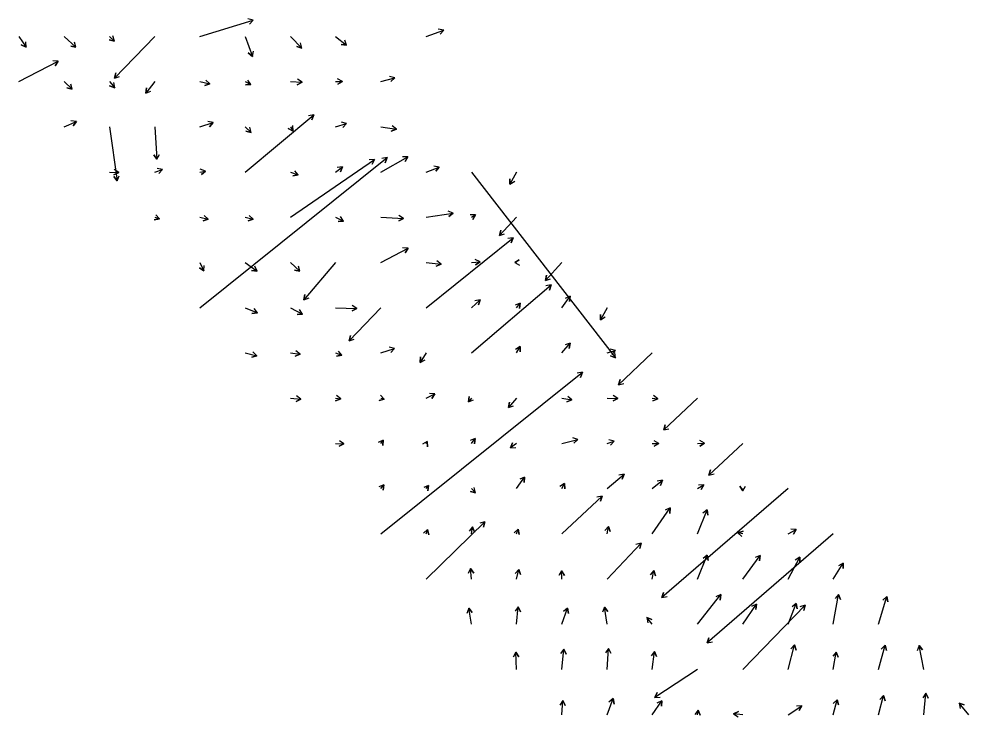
# Model space of a CAD drawing. Extents: x 954385 to 988206, y 1868364 to 1924553.
# Drawn here: x 965257 to 966307, y 1898116 to 1898888 of the extents above; entities that cross this region are included whole.
import ezdxf

# ---------------------------------------------------------------- set-up
doc = ezdxf.new("R2010")
doc.units = 0
doc.layers.add('Slopes', color=7, linetype='Continuous')

msp = doc.modelspace()

# ---------------------------------------------------------------- linework, layer by layer
at = {"layer": 'Slopes'}
for points in [[(965457.1, 1898868.9), (965515.9, 1898886.8), (965511.9, 1898882.5), (965515.9, 1898886.8), (965510.1, 1898888.2)], [(965707.1, 1898868.9), (965726.5, 1898876), (965722.7, 1898871.4), (965726.5, 1898876), (965720.6, 1898877)], [(965257.1, 1898868.9), (965265.1, 1898857.1), (965259.7, 1898859.7), (965265.1, 1898857.1), (965264.7, 1898863.1)], [(965307.1, 1898868.9), (965320.1, 1898856.9), (965314.3, 1898858.2), (965320.1, 1898856.9), (965318.4, 1898862.6)], [(965357.1, 1898868.9), (965362.7, 1898863.7), (965356.8, 1898865.1), (965362.7, 1898863.7), (965361, 1898869.4)], [(965407.1, 1898868.9), (965362.6, 1898822.9), (965364, 1898828.7), (965362.6, 1898822.9), (965368.3, 1898824.5)], [(965507.1, 1898868.9), (965515.1, 1898846.8), (965510.5, 1898850.7), (965515.1, 1898846.8), (965516.2, 1898852.7)], [(965557.1, 1898868.9), (965569.9, 1898856.1), (965564.2, 1898857.6), (965569.9, 1898856.1), (965568.4, 1898861.8)], [(965607.1, 1898868.9), (965619.2, 1898859.1), (965613.3, 1898860), (965619.2, 1898859.1), (965617.1, 1898864.7)], [(965257.1, 1898818.9), (965300.4, 1898841.6), (965297.2, 1898836.5), (965300.4, 1898841.6), (965294.4, 1898841.8)], [(965457.1, 1898818.9), (965468.1, 1898816.4), (965462.4, 1898814.7), (965468.1, 1898816.4), (965463.7, 1898820.5)], [(965507.1, 1898818.9), (965513.5, 1898815.6), (965507.5, 1898815.4), (965513.5, 1898815.6), (965510.2, 1898820.7)], [(965557.1, 1898818.9), (965570, 1898818.2), (965564.7, 1898815.5), (965570, 1898818.2), (965565, 1898821.5)], [(965607.1, 1898818.9), (965614.6, 1898819.2), (965609.5, 1898816), (965614.6, 1898819.2), (965609.3, 1898822)], [(965657.1, 1898818.9), (965672.4, 1898823.1), (965668.2, 1898818.9), (965672.4, 1898823.1), (965666.6, 1898824.6)], [(965307.1, 1898818.9), (965316, 1898810.6), (965310.1, 1898812), (965316, 1898810.6), (965314.3, 1898816.3)], [(965357.1, 1898818.9), (965363, 1898812.2), (965357.3, 1898814.2), (965363, 1898812.2), (965361.8, 1898818.1)], [(965407.1, 1898818.9), (965397.3, 1898806.1), (965398.1, 1898812.1), (965397.3, 1898806.1), (965402.8, 1898808.4)], [(965507.1, 1898718.9), (965583, 1898782.2), (965580.9, 1898776.6), (965583, 1898782.2), (965577.1, 1898781.2)], [(965307.1, 1898768.9), (965320.5, 1898774.8), (965316.9, 1898770), (965320.5, 1898774.8), (965314.5, 1898775.5)], [(965357.1, 1898768.9), (965365.6, 1898709.3), (965361.9, 1898714), (965365.6, 1898709.3), (965367.8, 1898714.9)], [(965407.1, 1898768.9), (965409.6, 1898733.1), (965406.3, 1898738), (965409.6, 1898733.1), (965412.3, 1898738.5)], [(965457.1, 1898768.9), (965471.9, 1898773.6), (965467.8, 1898769.1), (965471.9, 1898773.6), (965466, 1898774.9)], [(965507.1, 1898768.9), (965513.9, 1898762.8), (965508, 1898764.1), (965513.9, 1898762.8), (965512.1, 1898768.5)], [(965557.1, 1898768.9), (965560.2, 1898764.3), (965554.8, 1898767), (965560.2, 1898764.3), (965559.8, 1898770.3)], [(965607.1, 1898768.9), (965619.2, 1898772.7), (965615.2, 1898768.3), (965619.2, 1898772.7), (965613.4, 1898774)], [(965657.1, 1898768.9), (965674.2, 1898766.3), (965668.6, 1898764.1), (965674.2, 1898766.3), (965669.5, 1898770.1)], [(965457.1, 1898568.9), (965664, 1898734.9), (965661.8, 1898729.3), (965664, 1898734.9), (965658.1, 1898734)], [(965557.1, 1898668.9), (965650.2, 1898732.9), (965647.6, 1898727.5), (965650.2, 1898732.9), (965644.2, 1898732.4)], [(965657.1, 1898718.9), (965686.9, 1898735.8), (965683.9, 1898730.6), (965686.9, 1898735.8), (965680.9, 1898735.8)], [(965357.1, 1898718.9), (965367.4, 1898718.6), (965362.1, 1898715.8), (965367.4, 1898718.6), (965362.3, 1898721.8)], [(965407.1, 1898718.9), (965415.8, 1898721.7), (965411.8, 1898717.3), (965415.8, 1898721.7), (965410, 1898723)], [(965457.1, 1898718.9), (965463.2, 1898720.1), (965458.7, 1898716.2), (965463.2, 1898720.1), (965457.5, 1898722.1)], [(965557.1, 1898718.9), (965565.8, 1898715.8), (965559.9, 1898714.7), (965565.8, 1898715.8), (965561.9, 1898720.4)], [(965607.1, 1898718.9), (965614.7, 1898724.7), (965612.4, 1898719.1), (965614.7, 1898724.7), (965608.8, 1898723.9)], [(965707.1, 1898718.9), (965721.5, 1898724.5), (965717.7, 1898719.8), (965721.5, 1898724.5), (965715.6, 1898725.4)], [(965757.1, 1898718.9), (965916.4, 1898513.5), (965910.9, 1898515.8), (965916.4, 1898513.5), (965915.6, 1898519.4)], [(965807.1, 1898718.9), (965799.8, 1898705.7), (965799.7, 1898711.6), (965799.8, 1898705.7), (965805, 1898708.8)], [(965707.1, 1898668.9), (965736.9, 1898673.6), (965732.2, 1898669.8), (965736.9, 1898673.6), (965731.3, 1898675.8)], [(965407.1, 1898668.9), (965412.3, 1898667.1), (965406.4, 1898666), (965412.3, 1898667.1), (965408.4, 1898671.7)], [(965457.1, 1898668.9), (965466.3, 1898666.8), (965460.5, 1898665.1), (965466.3, 1898666.8), (965461.9, 1898670.9)], [(965507.1, 1898668.9), (965516.1, 1898666.8), (965510.3, 1898665.1), (965516.1, 1898666.8), (965511.7, 1898670.9)], [(965607.1, 1898668.9), (965615.8, 1898664.7), (965609.8, 1898664.3), (965615.8, 1898664.7), (965612.4, 1898669.7)], [(965657.1, 1898668.9), (965682.1, 1898667.6), (965676.8, 1898664.9), (965682.1, 1898667.6), (965677.1, 1898670.9)], [(965757.1, 1898668.9), (965761.7, 1898671.8), (965758.9, 1898666.5), (965761.7, 1898671.8), (965755.7, 1898671.6)], [(965807.1, 1898668.9), (965788.2, 1898648.7), (965789.6, 1898654.6), (965788.2, 1898648.7), (965793.9, 1898650.5)], [(965707.1, 1898568.9), (965803.2, 1898646.3), (965801.1, 1898640.7), (965803.2, 1898646.3), (965797.3, 1898645.3)], [(965657.1, 1898618.9), (965687.1, 1898634.8), (965683.9, 1898629.7), (965687.1, 1898634.8), (965681.1, 1898635)], [(965707.1, 1898618.9), (965723.8, 1898617.1), (965718.3, 1898614.7), (965723.8, 1898617.1), (965719, 1898620.7)], [(965757.1, 1898618.9), (965766.7, 1898619.7), (965761.7, 1898616.3), (965766.7, 1898619.7), (965761.3, 1898622.3)], [(965807.1, 1898618.9), (965805, 1898618.9), (965810.1, 1898622), (965805, 1898618.9), (965810.3, 1898616)], [(965457.1, 1898618.9), (965461.4, 1898609.7), (965456.5, 1898613.2), (965461.4, 1898609.7), (965461.9, 1898615.7)], [(965507.1, 1898618.9), (965520.2, 1898609.4), (965514.2, 1898610.1), (965520.2, 1898609.4), (965517.7, 1898614.9)], [(965557.1, 1898618.9), (965567.7, 1898609.2), (965561.8, 1898610.5), (965567.7, 1898609.2), (965565.9, 1898614.9)], [(965607.1, 1898618.9), (965572, 1898577.7), (965573.1, 1898583.6), (965572, 1898577.7), (965577.7, 1898579.7)], [(965857.1, 1898618.9), (965839, 1898598.9), (965840.3, 1898604.8), (965839, 1898598.9), (965844.7, 1898600.8)], [(965757.1, 1898518.9), (965845.4, 1898594.1), (965843.3, 1898588.4), (965845.4, 1898594.1), (965839.5, 1898593)], [(965857.1, 1898568.9), (965866.2, 1898581.7), (965865.6, 1898575.7), (965866.2, 1898581.7), (965860.7, 1898579.2)], [(965507.1, 1898568.9), (965520.6, 1898563.1), (965514.6, 1898562.4), (965520.6, 1898563.1), (965517, 1898568)], [(965557.1, 1898568.9), (965570.5, 1898561.9), (965564.5, 1898561.6), (965570.5, 1898561.9), (965567.3, 1898566.9)], [(965607.1, 1898568.9), (965630.5, 1898568.2), (965625.2, 1898565.4), (965630.5, 1898568.2), (965625.4, 1898571.4)], [(965657.1, 1898568.9), (965621.9, 1898532.5), (965623.4, 1898538.3), (965621.9, 1898532.5), (965627.7, 1898534.2)], [(965757.1, 1898568.9), (965766.9, 1898577.7), (965765, 1898572), (965766.9, 1898577.7), (965761, 1898576.5)], [(965807.1, 1898568.9), (965810.9, 1898574.1), (965810.2, 1898568.1), (965810.9, 1898574.1), (965805.4, 1898571.7)], [(965907.1, 1898568.9), (965899.8, 1898555.7), (965899.7, 1898561.6), (965899.8, 1898555.7), (965905, 1898558.8)], [(965807.1, 1898518.9), (965810.9, 1898526.1), (965811.1, 1898520.1), (965810.9, 1898526.1), (965805.8, 1898522.9)], [(965857.1, 1898518.9), (965866.3, 1898529.8), (965865.3, 1898523.9), (965866.3, 1898529.8), (965860.7, 1898527.8)], [(965507.1, 1898518.9), (965520, 1898515.9), (965514.3, 1898514.2), (965520, 1898515.9), (965515.7, 1898520)], [(965557.1, 1898518.9), (965568, 1898517.6), (965562.5, 1898515.3), (965568, 1898517.6), (965563.2, 1898521.2)], [(965607.1, 1898518.9), (965614, 1898516.4), (965608, 1898515.4), (965614, 1898516.4), (965610.1, 1898521)], [(965657.1, 1898518.9), (965672.1, 1898524), (965668.2, 1898519.5), (965672.1, 1898524), (965666.3, 1898525.2)], [(965707.1, 1898518.9), (965700.7, 1898508.5), (965700.9, 1898514.5), (965700.7, 1898508.5), (965706, 1898511.4)], [(965907.1, 1898518.9), (965916.4, 1898521.5), (965912.2, 1898517.2), (965916.4, 1898521.5), (965910.6, 1898523)], [(965957.1, 1898518.9), (965919.7, 1898483.8), (965921.4, 1898489.6), (965919.7, 1898483.8), (965925.5, 1898485.2)], [(965657.1, 1898318.9), (965880, 1898497.5), (965877.9, 1898491.9), (965880, 1898497.5), (965874.1, 1898496.6)], [(965707.1, 1898468.9), (965716.7, 1898473.7), (965713.4, 1898468.7), (965716.7, 1898473.7), (965710.7, 1898474.1)], [(965557.1, 1898468.9), (965568.8, 1898468), (965563.4, 1898465.4), (965568.8, 1898468), (965563.9, 1898471.4)], [(965607.1, 1898468.9), (965612.7, 1898468.1), (965607.1, 1898465.9), (965612.7, 1898468.1), (965608, 1898471.8)], [(965657.1, 1898468.9), (965660.9, 1898467.8), (965655.1, 1898466.4), (965660.9, 1898467.8), (965656.8, 1898472.2)], [(965757.1, 1898468.9), (965753.8, 1898464.8), (965754.7, 1898470.7), (965753.8, 1898464.8), (965759.4, 1898467)], [(965807.1, 1898468.9), (965798.1, 1898458.6), (965799.2, 1898464.5), (965798.1, 1898458.6), (965803.8, 1898460.5)], [(965857.1, 1898468.9), (965868.3, 1898467.2), (965862.7, 1898465), (965868.3, 1898467.2), (965863.7, 1898470.9)], [(965907.1, 1898468.9), (965919.1, 1898468.7), (965913.8, 1898465.8), (965919.1, 1898468.7), (965913.9, 1898471.8)], [(965957.1, 1898468.9), (965963.2, 1898468.3), (965957.7, 1898465.9), (965963.2, 1898468.3), (965958.3, 1898471.8)], [(966007.1, 1898468.9), (965969.7, 1898433.8), (965971.4, 1898439.6), (965969.7, 1898433.8), (965975.5, 1898435.2)], [(965607.1, 1898418.9), (965616.3, 1898418.5), (965611, 1898415.7), (965616.3, 1898418.5), (965611.3, 1898421.7)], [(965657.1, 1898418.9), (965659.7, 1898422.5), (965659.1, 1898416.5), (965659.7, 1898422.5), (965654.2, 1898420)], [(965707.1, 1898418.9), (965708.3, 1898421.1), (965708.5, 1898415.1), (965708.3, 1898421.1), (965703.2, 1898418)], [(965757.1, 1898418.9), (965761.2, 1898424.5), (965760.6, 1898418.5), (965761.2, 1898424.5), (965755.7, 1898422.1)], [(965857.1, 1898418.9), (965874.9, 1898423.2), (965870.5, 1898419), (965874.9, 1898423.2), (965869.1, 1898424.9)], [(965907.1, 1898418.9), (965914.9, 1898421.5), (965910.9, 1898417), (965914.9, 1898421.5), (965909.1, 1898422.7)], [(965957.1, 1898418.9), (965964.3, 1898418.9), (965959.2, 1898415.9), (965964.3, 1898418.9), (965959.1, 1898421.9)], [(966007.1, 1898418.9), (966014.7, 1898419.1), (966009.6, 1898416), (966014.7, 1898419.1), (966009.5, 1898422)], [(965807.1, 1898418.9), (965800.2, 1898413.9), (965802.6, 1898419.4), (965800.2, 1898413.9), (965806.1, 1898414.5)], [(966057.1, 1898418.9), (966019.7, 1898383.8), (966021.4, 1898389.6), (966019.7, 1898383.8), (966025.5, 1898385.2)], [(965807.1, 1898368.9), (965816, 1898381.7), (965815.5, 1898375.8), (965816, 1898381.7), (965810.6, 1898379.2)], [(965907.1, 1898368.9), (965925.9, 1898384.9), (965923.9, 1898379.3), (965925.9, 1898384.9), (965920, 1898383.9)], [(965657.1, 1898368.9), (965660.3, 1898373.1), (965659.5, 1898367.1), (965660.3, 1898373.1), (965654.8, 1898370.8)], [(965707.1, 1898368.9), (965709.9, 1898372.5), (965709.1, 1898366.6), (965709.9, 1898372.5), (965704.4, 1898370.3)], [(965757.1, 1898368.9), (965761.8, 1898364.3), (965756, 1898365.9), (965761.8, 1898364.3), (965760.2, 1898370.1)], [(965857.1, 1898368.9), (965859.9, 1898374.6), (965860.3, 1898368.6), (965859.9, 1898374.6), (965854.9, 1898371.3)], [(965957.1, 1898368.9), (965968.5, 1898378.1), (965966.3, 1898372.5), (965968.5, 1898378.1), (965962.6, 1898377.2)], [(966107.1, 1898368.9), (965967.6, 1898248.4), (965969.5, 1898254.1), (965967.6, 1898248.4), (965973.5, 1898249.5)], [(966007.1, 1898368.9), (966014, 1898373), (966011.1, 1898367.8), (966014, 1898373), (966008, 1898372.9)], [(966057.1, 1898368.9), (966057.2, 1898366.5), (966054, 1898371.6), (966057.2, 1898366.5), (966060, 1898371.8)], [(965857.1, 1898318.9), (965901.7, 1898360.7), (965899.9, 1898354.9), (965901.7, 1898360.7), (965895.8, 1898359.3)], [(965957.1, 1898318.9), (965976.9, 1898347.5), (965976.4, 1898341.5), (965976.9, 1898347.5), (965971.4, 1898344.9)], [(966007.1, 1898318.9), (966017.8, 1898345.3), (966018.6, 1898339.4), (966017.8, 1898345.3), (966013.1, 1898341.6)], [(965707.1, 1898268.9), (965772.1, 1898332.2), (965770.5, 1898326.4), (965772.1, 1898332.2), (965766.3, 1898330.7)], [(965757.1, 1898318.9), (965758.4, 1898326.6), (965760.5, 1898320.9), (965758.4, 1898326.6), (965754.6, 1898321.9)], [(965907.1, 1898318.9), (965908.6, 1898327.2), (965910.6, 1898321.6), (965908.6, 1898327.2), (965904.7, 1898322.6)], [(965707.1, 1898318.9), (965708.6, 1898323.7), (965710, 1898317.9), (965708.6, 1898323.7), (965704.2, 1898319.6)], [(965807.1, 1898318.9), (965808.9, 1898324), (965810, 1898318.1), (965808.9, 1898324), (965804.3, 1898320)], [(966157.1, 1898318.9), (966017.6, 1898198.4), (966019.5, 1898204.1), (966017.6, 1898198.4), (966023.5, 1898199.5)], [(966057.1, 1898318.9), (966051.7, 1898320.2), (966057.4, 1898321.9), (966051.7, 1898320.2), (966056, 1898316.1)], [(966107.1, 1898318.9), (966116.2, 1898323.8), (966113.1, 1898318.7), (966116.2, 1898323.8), (966110.2, 1898324)], [(965907.1, 1898268.9), (965944.7, 1898308.7), (965943.3, 1898302.8), (965944.7, 1898308.7), (965939, 1898307)], [(966007.1, 1898268.9), (966017.9, 1898295.4), (966018.7, 1898289.5), (966017.9, 1898295.4), (966013.2, 1898291.7)], [(966057.1, 1898268.9), (966076.2, 1898295), (966075.5, 1898289), (966076.2, 1898295), (966070.7, 1898292.6)], [(966107.1, 1898268.9), (966120, 1898293), (966120.2, 1898287), (966120, 1898293), (966114.9, 1898289.8)], [(966157.1, 1898268.9), (966168.1, 1898286.5), (966167.9, 1898280.5), (966168.1, 1898286.5), (966162.8, 1898283.7)], [(965757.1, 1898268.9), (965756.3, 1898280.5), (965759.7, 1898275.5), (965756.3, 1898280.5), (965753.7, 1898275.1)], [(965807.1, 1898268.9), (965809.4, 1898279.5), (965811.3, 1898273.8), (965809.4, 1898279.5), (965805.4, 1898275.1)], [(965857.1, 1898268.9), (965856.7, 1898278), (965859.9, 1898273), (965856.7, 1898278), (965853.9, 1898272.7)], [(965957.1, 1898268.9), (965958.7, 1898278.2), (965960.8, 1898272.5), (965958.7, 1898278.2), (965954.9, 1898273.5)], [(966007.1, 1898218.9), (966032.9, 1898251.7), (966032.1, 1898245.7), (966032.9, 1898251.7), (966027.3, 1898249.4)], [(966157.1, 1898218.9), (966162.9, 1898252), (966165, 1898246.4), (966162.9, 1898252), (966159.1, 1898247.4)], [(966207.1, 1898218.9), (966216.2, 1898249.6), (966217.6, 1898243.7), (966216.2, 1898249.6), (966211.8, 1898245.4)], [(965757.1, 1898218.9), (965754.4, 1898236.6), (965758.1, 1898232), (965754.4, 1898236.6), (965752.2, 1898231)], [(965807.1, 1898218.9), (965808.9, 1898238.2), (965811.4, 1898232.8), (965808.9, 1898238.2), (965805.4, 1898233.3)], [(965857.1, 1898218.9), (965863.3, 1898236.9), (965864.4, 1898231), (965863.3, 1898236.9), (965858.8, 1898233)], [(965907.1, 1898218.9), (965904.3, 1898237.9), (965908, 1898233.2), (965904.3, 1898237.9), (965902.1, 1898232.3)], [(966057.1, 1898218.9), (966072.1, 1898241.3), (966071.7, 1898235.4), (966072.1, 1898241.3), (966066.7, 1898238.7)], [(966057.1, 1898168.9), (966125.9, 1898240), (966124.4, 1898234.1), (966125.9, 1898240), (966120.1, 1898238.3)], [(966107.1, 1898218.9), (966116.2, 1898242), (966117.1, 1898236), (966116.2, 1898242), (966111.5, 1898238.2)], [(965957.1, 1898218.9), (965951, 1898226.4), (965956.6, 1898224.3), (965951, 1898226.4), (965952, 1898220.5)], [(965857.1, 1898168.9), (965859.3, 1898191.4), (965861.8, 1898185.9), (965859.3, 1898191.4), (965855.8, 1898186.5)], [(965907.1, 1898168.9), (965908.7, 1898192.2), (965911.3, 1898186.8), (965908.7, 1898192.2), (965905.3, 1898187.2)], [(966107.1, 1898168.9), (966114.4, 1898196), (966116, 1898190.2), (966114.4, 1898196), (966110.2, 1898191.8)], [(966207.1, 1898168.9), (966214.3, 1898195.8), (966215.9, 1898190), (966214.3, 1898195.8), (966210.1, 1898191.5)], [(966257.1, 1898168.9), (966251.9, 1898195.3), (966255.9, 1898190.8), (966251.9, 1898195.3), (966250, 1898189.6)], [(965807.1, 1898168.9), (965806.1, 1898188), (965809.4, 1898183), (965806.1, 1898188), (965803.4, 1898182.6)], [(965957.1, 1898168.9), (965959.5, 1898188.8), (965961.9, 1898183.3), (965959.5, 1898188.8), (965955.9, 1898184)], [(966157.1, 1898168.9), (966160.4, 1898188.1), (966162.5, 1898182.4), (966160.4, 1898188.1), (966156.6, 1898183.5)], [(966007.1, 1898168.9), (965959.9, 1898137.9), (965962.6, 1898143.3), (965959.9, 1898137.9), (965965.9, 1898138.3)], [(966207.1, 1898118.9), (966212.8, 1898140), (966214.4, 1898134.2), (966212.8, 1898140), (966208.6, 1898135.8)], [(966257.1, 1898118.9), (966259.5, 1898142.6), (966261.9, 1898137.1), (966259.5, 1898142.6), (966256, 1898137.7)], [(965857.1, 1898118.9), (965858.3, 1898134.5), (965860.9, 1898129.1), (965858.3, 1898134.5), (965854.9, 1898129.6)], [(965907.1, 1898118.9), (965913.8, 1898136.7), (965914.8, 1898130.7), (965913.8, 1898136.7), (965909.2, 1898132.8)], [(965957.1, 1898118.9), (965967.5, 1898134.2), (965967.1, 1898128.3), (965967.5, 1898134.2), (965962.1, 1898131.6)], [(966107.1, 1898118.9), (966122.3, 1898128.7), (966119.5, 1898123.4), (966122.3, 1898128.7), (966116.3, 1898128.4)], [(966157.1, 1898118.9), (966161.3, 1898135.5), (966162.9, 1898129.7), (966161.3, 1898135.5), (966157.1, 1898131.2)], [(966307.1, 1898118.9), (966296.2, 1898131.7), (966301.9, 1898129.7), (966296.2, 1898131.7), (966297.3, 1898125.8)], [(966007.1, 1898118.9), (966007.7, 1898123.8), (966010.1, 1898118.3), (966007.7, 1898123.8), (966004.1, 1898119)], [(966057.1, 1898118.9), (966046.9, 1898119.8), (966052.4, 1898122.3), (966046.9, 1898119.8), (966051.9, 1898116.4)]]:
    msp.add_lwpolyline(points, dxfattribs=at)

doc.saveas('drawing.dxf')
